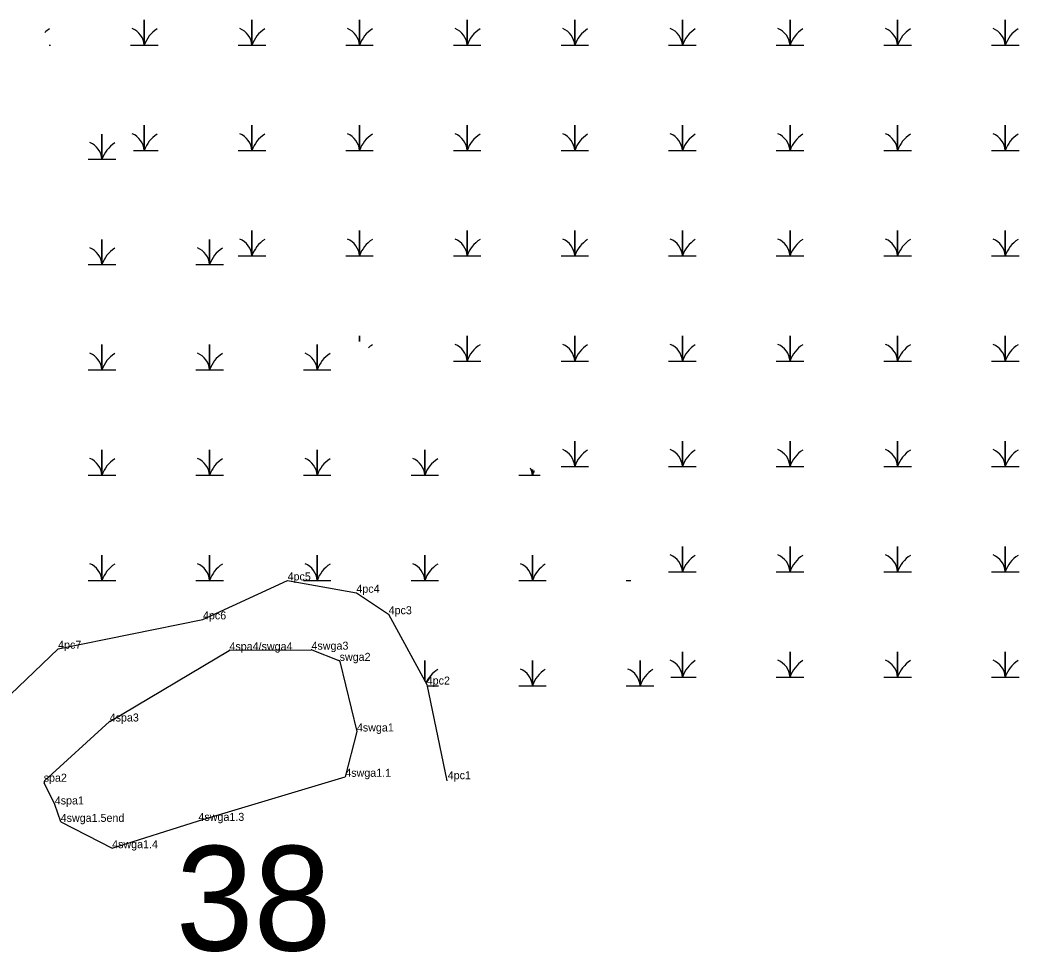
# Model space of a CAD drawing. Extents: x 2072529 to 2268796, y 436423 to 470406.
# Drawn here: x 2104808 to 2105432, y 455716 to 456299 of the extents above; entities that cross this region are included whole.
import ezdxf

# ---------------------------------------------------------------- set-up
doc = ezdxf.new("R2010")
doc.units = 0
for name, color, linetype in [('Default', 7, 'Continuous'), ('Exist Environmental Wetland Boundary Cogo Comment', 7, 'Continuous'), ('Exist Environmental Wetland Boundary Cogo Point CELL', 7, 'Continuous'), ('Exist Hydro Jurisdictional Stream or Body of Water NEU Mitigable Cogo Comment', 7, 'Continuous'), ('Old_Level_20', 7, 'Continuous'), ('Old_Level_52', 7, 'Continuous')]:
    doc.layers.add(name, color=color, linetype=linetype)

msp = doc.modelspace()

# ---------------------------------------------------------------- linework, layer by layer
at = {"layer": 'Exist Environmental Wetland Boundary Cogo Point CELL'}
for points in [[(2104877.01, 456283.01), (2104885.61, 456283.01), (2104885.61, 456298.79), (2104885.61, 456283.01), (2104894.22, 456283.01)], [(2104944.26, 456283.01), (2104952.86, 456283.01), (2104952.86, 456298.79), (2104952.86, 456283.01), (2104961.47, 456283.01)], [(2105011.51, 456283.01), (2105020.11, 456283.01), (2105020.11, 456298.79), (2105020.11, 456283.01), (2105028.72, 456283.01)], [(2105078.76, 456283.01), (2105087.36, 456283.01), (2105087.36, 456298.79), (2105087.36, 456283.01), (2105095.97, 456283.01)], [(2105146.01, 456283.01), (2105154.61, 456283.01), (2105154.61, 456298.79), (2105154.61, 456283.01), (2105163.22, 456283.01)], [(2105213.26, 456283.01), (2105221.86, 456283.01), (2105221.86, 456298.79), (2105221.86, 456283.01), (2105230.47, 456283.01)], [(2105280.51, 456283.01), (2105289.11, 456283.01), (2105289.11, 456298.79), (2105289.11, 456283.01), (2105297.72, 456283.01)], [(2105347.76, 456283.01), (2105356.36, 456283.01), (2105356.36, 456298.79), (2105356.36, 456283.01), (2105364.97, 456283.01)], [(2105415.01, 456283.01), (2105423.61, 456283.01), (2105423.61, 456298.79), (2105423.61, 456283.01), (2105432.22, 456283.01)], [(2104826.22, 456283.01), (2104826.97, 456283.01)], [(2104878.87, 456217.21), (2104885.61, 456217.21), (2104885.61, 456232.99), (2104885.61, 456217.21), (2104894.22, 456217.21)], [(2104944.26, 456217.21), (2104952.86, 456217.21), (2104952.86, 456232.99), (2104952.86, 456217.21), (2104961.47, 456217.21)], [(2105011.51, 456217.21), (2105020.11, 456217.21), (2105020.11, 456232.99), (2105020.11, 456217.21), (2105028.72, 456217.21)], [(2105078.76, 456217.21), (2105087.36, 456217.21), (2105087.36, 456232.99), (2105087.36, 456217.21), (2105095.97, 456217.21)], [(2105146.01, 456217.21), (2105154.61, 456217.21), (2105154.61, 456232.99), (2105154.61, 456217.21), (2105163.22, 456217.21)], [(2105213.26, 456217.21), (2105221.86, 456217.21), (2105221.86, 456232.99), (2105221.86, 456217.21), (2105230.47, 456217.21)], [(2105280.51, 456217.21), (2105289.11, 456217.21), (2105289.11, 456232.99), (2105289.11, 456217.21), (2105297.72, 456217.21)], [(2105347.76, 456217.21), (2105356.36, 456217.21), (2105356.36, 456232.99), (2105356.36, 456217.21), (2105364.97, 456217.21)], [(2105415.01, 456217.21), (2105423.61, 456217.21), (2105423.61, 456232.99), (2105423.61, 456217.21), (2105432.22, 456217.21)], [(2104850.56, 456211.72), (2104859.16, 456211.72), (2104859.16, 456227.5), (2104859.16, 456211.72), (2104867.76, 456211.72)], [(2104944.26, 456151.41), (2104952.86, 456151.41), (2104952.86, 456167.19), (2104952.86, 456151.41), (2104961.47, 456151.41)], [(2105011.51, 456151.41), (2105020.11, 456151.41), (2105020.11, 456167.19), (2105020.11, 456151.41), (2105028.72, 456151.41)], [(2105078.76, 456151.41), (2105087.36, 456151.41), (2105087.36, 456167.19), (2105087.36, 456151.41), (2105095.97, 456151.41)], [(2105146.01, 456151.41), (2105154.61, 456151.41), (2105154.61, 456167.19), (2105154.61, 456151.41), (2105163.22, 456151.41)], [(2105213.26, 456151.41), (2105221.86, 456151.41), (2105221.86, 456167.19), (2105221.86, 456151.41), (2105230.47, 456151.41)], [(2105280.51, 456151.41), (2105289.11, 456151.41), (2105289.11, 456167.19), (2105289.11, 456151.41), (2105297.72, 456151.41)], [(2105347.76, 456151.41), (2105356.36, 456151.41), (2105356.36, 456167.19), (2105356.36, 456151.41), (2105364.97, 456151.41)], [(2105415.01, 456151.41), (2105423.61, 456151.41), (2105423.61, 456167.19), (2105423.61, 456151.41), (2105432.22, 456151.41)], [(2104850.56, 456145.92), (2104859.16, 456145.92), (2104859.16, 456161.7), (2104859.16, 456145.92), (2104867.76, 456145.92)], [(2104917.81, 456145.92), (2104926.41, 456145.92), (2104926.41, 456161.7), (2104926.41, 456145.92), (2104935.01, 456145.92)], [(2105020.11, 456097.82), (2105020.11, 456101.39), (2105020.11, 456097.82)], [(2105078.76, 456085.61), (2105087.36, 456085.61), (2105087.36, 456101.39), (2105087.36, 456085.61), (2105095.97, 456085.61)], [(2105146.01, 456085.61), (2105154.61, 456085.61), (2105154.61, 456101.39), (2105154.61, 456085.61), (2105163.22, 456085.61)], [(2105213.26, 456085.61), (2105221.86, 456085.61), (2105221.86, 456101.39), (2105221.86, 456085.61), (2105230.47, 456085.61)], [(2105280.51, 456085.61), (2105289.11, 456085.61), (2105289.11, 456101.39), (2105289.11, 456085.61), (2105297.72, 456085.61)], [(2105347.76, 456085.61), (2105356.36, 456085.61), (2105356.36, 456101.39), (2105356.36, 456085.61), (2105364.97, 456085.61)], [(2105415.01, 456085.61), (2105423.61, 456085.61), (2105423.61, 456101.39), (2105423.61, 456085.61), (2105432.22, 456085.61)], [(2104850.56, 456080.12), (2104859.16, 456080.12), (2104859.16, 456095.9), (2104859.16, 456080.12), (2104867.76, 456080.12)], [(2104917.81, 456080.12), (2104926.41, 456080.12), (2104926.41, 456095.9), (2104926.41, 456080.12), (2104935.01, 456080.12)], [(2104985.06, 456080.12), (2104993.66, 456080.12), (2104993.66, 456095.9), (2104993.66, 456080.12), (2105002.26, 456080.12)], [(2105146.01, 456019.81), (2105154.61, 456019.81), (2105154.61, 456035.59), (2105154.61, 456019.81), (2105163.22, 456019.81)], [(2105213.26, 456019.81), (2105221.86, 456019.81), (2105221.86, 456035.59), (2105221.86, 456019.81), (2105230.47, 456019.81)], [(2105280.51, 456019.81), (2105289.11, 456019.81), (2105289.11, 456035.59), (2105289.11, 456019.81), (2105297.72, 456019.81)], [(2105347.76, 456019.81), (2105356.36, 456019.81), (2105356.36, 456035.59), (2105356.36, 456019.81), (2105364.97, 456019.81)], [(2105415.01, 456019.81), (2105423.61, 456019.81), (2105423.61, 456035.59), (2105423.61, 456019.81), (2105432.22, 456019.81)], [(2104850.56, 456014.32), (2104859.16, 456014.32), (2104859.16, 456030.1), (2104859.16, 456014.32), (2104867.76, 456014.32)], [(2104917.81, 456014.32), (2104926.41, 456014.32), (2104926.41, 456030.1), (2104926.41, 456014.32), (2104935.01, 456014.32)], [(2104985.06, 456014.32), (2104993.66, 456014.32), (2104993.66, 456030.1), (2104993.66, 456014.32), (2105002.26, 456014.32)], [(2105052.31, 456014.32), (2105060.91, 456014.32), (2105060.91, 456030.1), (2105060.91, 456014.32), (2105069.51, 456014.32)], [(2105119.56, 456014.32), (2105128.16, 456014.32), (2105128.16, 456017.89)], [(2105128.16, 456017.89), (2105128.16, 456014.32), (2105132.98, 456014.32)], [(2105213.26, 455954.01), (2105221.86, 455954.01), (2105221.86, 455969.79), (2105221.86, 455954.01), (2105230.47, 455954.01)], [(2105280.51, 455954.01), (2105289.11, 455954.01), (2105289.11, 455969.79), (2105289.11, 455954.01), (2105297.72, 455954.01)], [(2105347.76, 455954.01), (2105356.36, 455954.01), (2105356.36, 455969.79), (2105356.36, 455954.01), (2105364.97, 455954.01)], [(2105415.01, 455954.01), (2105423.61, 455954.01), (2105423.61, 455969.79), (2105423.61, 455954.01), (2105432.22, 455954.01)], [(2104850.56, 455948.52), (2104859.16, 455948.52), (2104859.16, 455964.3), (2104859.16, 455948.52), (2104867.76, 455948.52)], [(2104917.81, 455948.52), (2104926.41, 455948.52), (2104926.41, 455964.3), (2104926.41, 455948.52), (2104935.01, 455948.52)], [(2104985.06, 455948.52), (2104993.66, 455948.52), (2104993.66, 455964.3), (2104993.66, 455948.52), (2105002.26, 455948.52)], [(2105052.31, 455948.52), (2105060.91, 455948.52), (2105060.91, 455964.3), (2105060.91, 455948.52), (2105069.51, 455948.52)], [(2105119.56, 455948.52), (2105128.16, 455948.52), (2105128.16, 455964.3), (2105128.16, 455948.52), (2105136.76, 455948.52)], [(2105186.81, 455948.52), (2105189.64, 455948.52)], [(2105214.56, 455888.21), (2105221.86, 455888.21), (2105221.86, 455903.99), (2105221.86, 455888.21), (2105230.47, 455888.21)], [(2105280.51, 455888.21), (2105289.11, 455888.21), (2105289.11, 455903.99), (2105289.11, 455888.21), (2105297.72, 455888.21)], [(2105347.76, 455888.21), (2105356.36, 455888.21), (2105356.36, 455903.99), (2105356.36, 455888.21), (2105364.97, 455888.21)], [(2105415.01, 455888.21), (2105423.61, 455888.21), (2105423.61, 455903.99), (2105423.61, 455888.21), (2105432.22, 455888.21)], [(2105060.91, 455885.69), (2105060.91, 455898.5), (2105060.91, 455885.69)], [(2105119.56, 455882.72), (2105128.16, 455882.72), (2105128.16, 455898.5), (2105128.16, 455882.72), (2105136.76, 455882.72)], [(2105186.81, 455882.72), (2105195.41, 455882.72), (2105195.41, 455898.5), (2105195.41, 455882.72), (2105204.01, 455882.72)], [(2105062.26, 455882.72), (2105069.51, 455882.72)]]:
    msp.add_lwpolyline(points, dxfattribs=at)
for centre, radius, start, end in [((2104836.61, 456276.95), 19.22, 122.12745, 133.51645), ((2104873.35, 456282.12), 12.3, 4.14034, 67.53497), ((2104903.86, 456276.95), 19.22, 122.12745, 161.62219), ((2104940.6, 456282.12), 12.3, 4.14034, 67.53497), ((2104971.11, 456276.95), 19.22, 122.12745, 161.62219), ((2105007.85, 456282.12), 12.3, 4.14034, 67.53497), ((2105038.36, 456276.95), 19.22, 122.12745, 161.62219), ((2105075.1, 456282.12), 12.3, 4.14034, 67.53497), ((2105105.61, 456276.95), 19.22, 122.12745, 161.62219), ((2105142.35, 456282.12), 12.3, 4.14034, 67.53497), ((2105172.86, 456276.95), 19.22, 122.12745, 161.62219), ((2105209.6, 456282.12), 12.3, 4.14034, 67.53497), ((2105240.11, 456276.95), 19.22, 122.12745, 161.62219), ((2105276.85, 456282.12), 12.3, 4.14034, 67.53497), ((2105307.36, 456276.95), 19.22, 122.12745, 161.62219), ((2105344.1, 456282.12), 12.3, 4.14034, 67.53497), ((2105374.61, 456276.95), 19.22, 122.12745, 161.62219), ((2105411.35, 456282.12), 12.3, 4.14034, 67.53497), ((2105441.86, 456276.95), 19.22, 122.12745, 161.62219), ((2104846.9, 456210.83), 12.3, 4.14034, 67.53497), ((2104877.41, 456205.66), 19.22, 122.12745, 161.62219), ((2104873.35, 456216.32), 12.3, 4.14034, 67.53497), ((2104903.86, 456211.15), 19.22, 122.12745, 161.62219), ((2104940.6, 456216.32), 12.3, 4.14034, 67.53497), ((2104971.11, 456211.15), 19.22, 122.12745, 161.62219), ((2105007.85, 456216.32), 12.3, 4.14034, 67.53497), ((2105038.36, 456211.15), 19.22, 122.12745, 161.62219), ((2105075.1, 456216.32), 12.3, 4.14034, 67.53497), ((2105105.61, 456211.15), 19.22, 122.12745, 161.62219), ((2105142.35, 456216.32), 12.3, 4.14034, 67.53497), ((2105172.86, 456211.15), 19.22, 122.12745, 161.62219), ((2105209.6, 456216.32), 12.3, 4.14034, 67.53497), ((2105240.11, 456211.15), 19.22, 122.12745, 161.62219), ((2105276.85, 456216.32), 12.3, 4.14034, 67.53497), ((2105307.36, 456211.15), 19.22, 122.12745, 161.62219), ((2105344.1, 456216.32), 12.3, 4.14034, 67.53497), ((2105374.61, 456211.15), 19.22, 122.12745, 161.62219), ((2105411.35, 456216.32), 12.3, 4.14034, 67.53497), ((2105441.86, 456211.15), 19.22, 122.12745, 161.62219), ((2104940.6, 456150.52), 12.3, 4.14034, 67.53497), ((2104971.11, 456145.35), 19.22, 122.12745, 161.62219), ((2105007.85, 456150.52), 12.3, 4.14034, 67.53497), ((2105038.36, 456145.35), 19.22, 122.12745, 161.62219), ((2105075.1, 456150.52), 12.3, 4.14034, 67.53497), ((2105105.61, 456145.35), 19.22, 122.12745, 161.62219), ((2105142.35, 456150.52), 12.3, 4.14034, 67.53497), ((2105172.86, 456145.35), 19.22, 122.12745, 161.62219), ((2105209.6, 456150.52), 12.3, 4.14034, 67.53497), ((2105240.11, 456145.35), 19.22, 122.12745, 161.62219), ((2105276.85, 456150.52), 12.3, 4.14034, 67.53497), ((2105307.36, 456145.35), 19.22, 122.12745, 161.62219), ((2105344.1, 456150.52), 12.3, 4.14034, 67.53497), ((2105374.61, 456145.35), 19.22, 122.12745, 161.62219), ((2105411.35, 456150.52), 12.3, 4.14034, 67.53497), ((2105441.86, 456145.35), 19.22, 122.12745, 161.62219), ((2104846.9, 456145.03), 12.3, 4.14034, 67.53497), ((2104877.41, 456139.86), 19.22, 122.12745, 161.62219), ((2104914.15, 456145.03), 12.3, 4.14034, 67.53497), ((2104944.66, 456139.86), 19.22, 122.12745, 161.62219), ((2104846.9, 456079.23), 12.3, 4.14034, 67.53497), ((2104914.15, 456079.23), 12.3, 4.14034, 67.53497), ((2104981.4, 456079.23), 12.3, 4.14034, 67.53497), ((2105038.36, 456079.55), 19.22, 122.12745, 131.4452), ((2105075.1, 456084.72), 12.3, 4.14034, 67.53497), ((2105105.61, 456079.55), 19.22, 122.12745, 161.62219), ((2105142.35, 456084.72), 12.3, 4.14034, 67.53497), ((2105172.86, 456079.55), 19.22, 122.12745, 161.62219), ((2105209.6, 456084.72), 12.3, 4.14034, 67.53497), ((2105240.11, 456079.55), 19.22, 122.12745, 161.62219), ((2105276.85, 456084.72), 12.3, 4.14034, 67.53497), ((2105307.36, 456079.55), 19.22, 122.12745, 161.62219), ((2105344.1, 456084.72), 12.3, 4.14034, 67.53497), ((2105374.61, 456079.55), 19.22, 122.12745, 161.62219), ((2105411.35, 456084.72), 12.3, 4.14034, 67.53497), ((2105441.86, 456079.55), 19.22, 122.12745, 161.62219), ((2104877.41, 456074.06), 19.22, 122.12745, 161.62219), ((2104944.66, 456074.06), 19.22, 122.12745, 161.62219), ((2105011.91, 456074.06), 19.22, 122.12745, 161.62219), ((2105142.35, 456018.92), 12.3, 4.14034, 67.53497), ((2105172.86, 456013.75), 19.22, 122.12745, 161.62219), ((2105209.6, 456018.92), 12.3, 4.14034, 67.53497), ((2105240.11, 456013.75), 19.22, 122.12745, 161.62219), ((2105276.85, 456018.92), 12.3, 4.14034, 67.53497), ((2105307.36, 456013.75), 19.22, 122.12745, 161.62219), ((2105344.1, 456018.92), 12.3, 4.14034, 67.53497), ((2105374.61, 456013.75), 19.22, 122.12745, 161.62219), ((2105411.35, 456018.92), 12.3, 4.14034, 67.53497), ((2105441.86, 456013.75), 19.22, 122.12745, 161.62219), ((2104846.9, 456013.43), 12.3, 4.14034, 67.53497), ((2104877.41, 456008.26), 19.22, 122.12745, 161.62219), ((2104914.15, 456013.43), 12.3, 4.14034, 67.53497), ((2104944.66, 456008.26), 19.22, 122.12745, 161.62219), ((2104981.4, 456013.43), 12.3, 4.14034, 67.53497), ((2105011.91, 456008.26), 19.22, 122.12745, 161.62219), ((2105048.65, 456013.43), 12.3, 4.14034, 67.53497), ((2105079.16, 456008.26), 19.22, 122.12745, 161.62219), ((2105115.9, 456013.43), 12.3, 4.14034, 25.73763), ((2105146.41, 456008.26), 19.22, 152.81116, 161.62219), ((2105209.6, 455953.12), 12.3, 4.14034, 67.53497), ((2105240.11, 455947.95), 19.22, 122.12745, 161.62219), ((2105276.85, 455953.12), 12.3, 4.14034, 67.53497), ((2105307.36, 455947.95), 19.22, 122.12745, 161.62219), ((2105344.1, 455953.12), 12.3, 4.14034, 67.53497), ((2105374.61, 455947.95), 19.22, 122.12745, 161.62219), ((2105411.35, 455953.12), 12.3, 4.14034, 67.53497), ((2105441.86, 455947.95), 19.22, 122.12745, 161.62219), ((2104846.9, 455947.63), 12.3, 4.14034, 67.53497), ((2104877.41, 455942.46), 19.22, 122.12745, 161.62219), ((2104914.15, 455947.63), 12.3, 4.14034, 67.53497), ((2104944.66, 455942.46), 19.22, 122.12745, 161.62219), ((2104981.4, 455947.63), 12.3, 4.14034, 67.53497), ((2105011.91, 455942.46), 19.22, 122.12745, 161.62219), ((2105048.65, 455947.63), 12.3, 4.14034, 67.53497), ((2105079.16, 455942.46), 19.22, 122.12745, 161.62219), ((2105115.9, 455947.63), 12.3, 4.14034, 67.53497), ((2105146.41, 455942.46), 19.22, 122.12745, 161.62219), ((2105209.6, 455887.32), 12.3, 4.14034, 67.53497), ((2105240.11, 455882.15), 19.22, 122.12745, 161.62219), ((2105276.85, 455887.32), 12.3, 4.14034, 67.53497), ((2105307.36, 455882.15), 19.22, 122.12745, 161.62219), ((2105344.1, 455887.32), 12.3, 4.14034, 67.53497), ((2105374.61, 455882.15), 19.22, 122.12745, 161.62219), ((2105411.35, 455887.32), 12.3, 4.14034, 67.53497), ((2105441.86, 455882.15), 19.22, 122.12745, 161.62219), ((2105079.16, 455876.66), 19.22, 122.12745, 156.09006), ((2105115.9, 455881.83), 12.3, 4.14034, 67.53497), ((2105146.41, 455876.66), 19.22, 122.12745, 161.62219), ((2105183.15, 455881.83), 12.3, 4.14034, 67.53497), ((2105213.66, 455876.66), 19.22, 122.12745, 161.62219)]:
    msp.add_arc(centre, radius, start, end, dxfattribs=at)
at = {"layer": 'Old_Level_20'}
for p, q in [((2104975.15, 455948.56), (2104975.15, 455948.56)), ((2105018.14, 455940.86), (2105018.14, 455940.86)), ((2104922.28, 455924.22), (2104922.28, 455924.22)), ((2105038.3, 455927.43), (2105038.3, 455927.43)), ((2104831.75, 455905.88), (2104831.75, 455905.88)), ((2104938.82, 455904.92), (2104938.82, 455904.92)), ((2104990.09, 455905.27), (2104990.09, 455905.27)), ((2105007.67, 455898.3), (2105007.67, 455898.3)), ((2105062.1, 455883.49), (2105062.1, 455883.49)), ((2104863.97, 455860.4), (2104863.97, 455860.4)), ((2105018.46, 455854.16), (2105018.46, 455854.16)), ((2104822.73, 455822.78), (2104822.73, 455822.78)), ((2105011.2, 455825.84), (2105011.2, 455825.84)), ((2105074.69, 455823.25), (2105074.69, 455823.25)), ((2104829.66, 455808.56), (2104829.66, 455808.56)), ((2104833.36, 455797.69), (2104833.36, 455797.69)), ((2104919.44, 455798.31), (2104919.44, 455798.31)), ((2104865.51, 455781.23), (2104865.51, 455781.23))]:
    msp.add_line(p, q, dxfattribs=at)
msp.add_lwpolyline([(2104609.24, 455735.62), (2104621.06, 455780.18), (2104644.33, 455777.94), (2104722.37, 455817.34), (2104735.27, 455837.55), (2104752.11, 455850.33), (2104763.03, 455846.4), (2104748.18, 455876.1), (2104755.02, 455879.71), (2104763.33, 455856.41), (2104791.87, 455867.62), (2104831.75, 455905.88), (2104922.28, 455924.22), (2104975.15, 455948.56), (2105018.14, 455940.86), (2105038.3, 455927.43), (2105062.1, 455883.49), (2105074.69, 455823.25)], dxfattribs=at)
at = {"layer": 'Old_Level_52'}
for p, q in [((2104864.06, 455860.45), (2104938.59, 455904.78)), ((2104939.09, 455904.92), (2104989.9, 455905.26)), ((2104990.27, 455905.19), (2105007.19, 455898.49)), ((2104823.29, 455823.28), (2104863.9, 455860.33))]:
    msp.add_line(p, q, dxfattribs=at)
for points in [[(2105007.79, 455897.8), (2105018.46, 455854.16), (2105011.2, 455825.84)], [(2104833.36, 455797.69), (2104865.51, 455781.23), (2104919.44, 455798.31), (2105011.2, 455825.84)], [(2104833.36, 455797.69), (2104829.66, 455808.56), (2104823.06, 455822.1)]]:
    msp.add_lwpolyline(points, dxfattribs=at)
for centre, start, end in [((2104939.1, 455903.92), 90.38443, 120.74544), ((2104989.9, 455904.26), 68.39894, 90.38443), ((2105006.82, 455897.57), 13.73502, 68.39894), ((2104864.57, 455859.59), 120.74544, 132.37312), ((2104823.96, 455822.54), 132.37312, 205.98818)]:
    msp.add_arc(centre, 1, start, end, dxfattribs=at)

# ---------------------------------------------------------------- texts
at = {"layer": 'Default'}
msp.add_text('38', height=65.34, dxfattribs=at).set_placement((2104905.31, 455717.28))
at = {"layer": 'Exist Environmental Wetland Boundary Cogo Comment'}
for s, p in [('4pc5', (2104975.15, 455948.56)), ('4pc4', (2105018.14, 455940.86)), ('4pc6', (2104922.28, 455924.22)), ('4pc3', (2105038.3, 455927.43)), ('4pc7', (2104831.75, 455905.88)), ('4pc2', (2105062.1, 455883.49)), ('4pc1', (2105075.24, 455824.34))]:
    msp.add_text(s, height=5, dxfattribs=at).set_placement(p)
at = {"layer": 'Exist Hydro Jurisdictional Stream or Body of Water NEU Mitigable Cogo Comment'}
for s, p in [('4spa4/swga4', (2104938.82, 455904.92)), ('4swga3', (2104990.09, 455905.27)), ('swga2', (2105007.67, 455898.3)), ('4spa3', (2104863.97, 455860.4)), ('4swga1', (2105018.46, 455854.16)), ('4swga1.1', (2105011.2, 455825.84)), ('spa2', (2104822.73, 455822.78)), ('4spa1', (2104829.66, 455808.56)), ('4swga1.5end', (2104833.36, 455797.69)), ('4swga1.3', (2104919.44, 455798.31)), ('4swga1.4', (2104865.51, 455781.23))]:
    msp.add_text(s, height=5, dxfattribs=at).set_placement(p)

doc.saveas('drawing.dxf')
